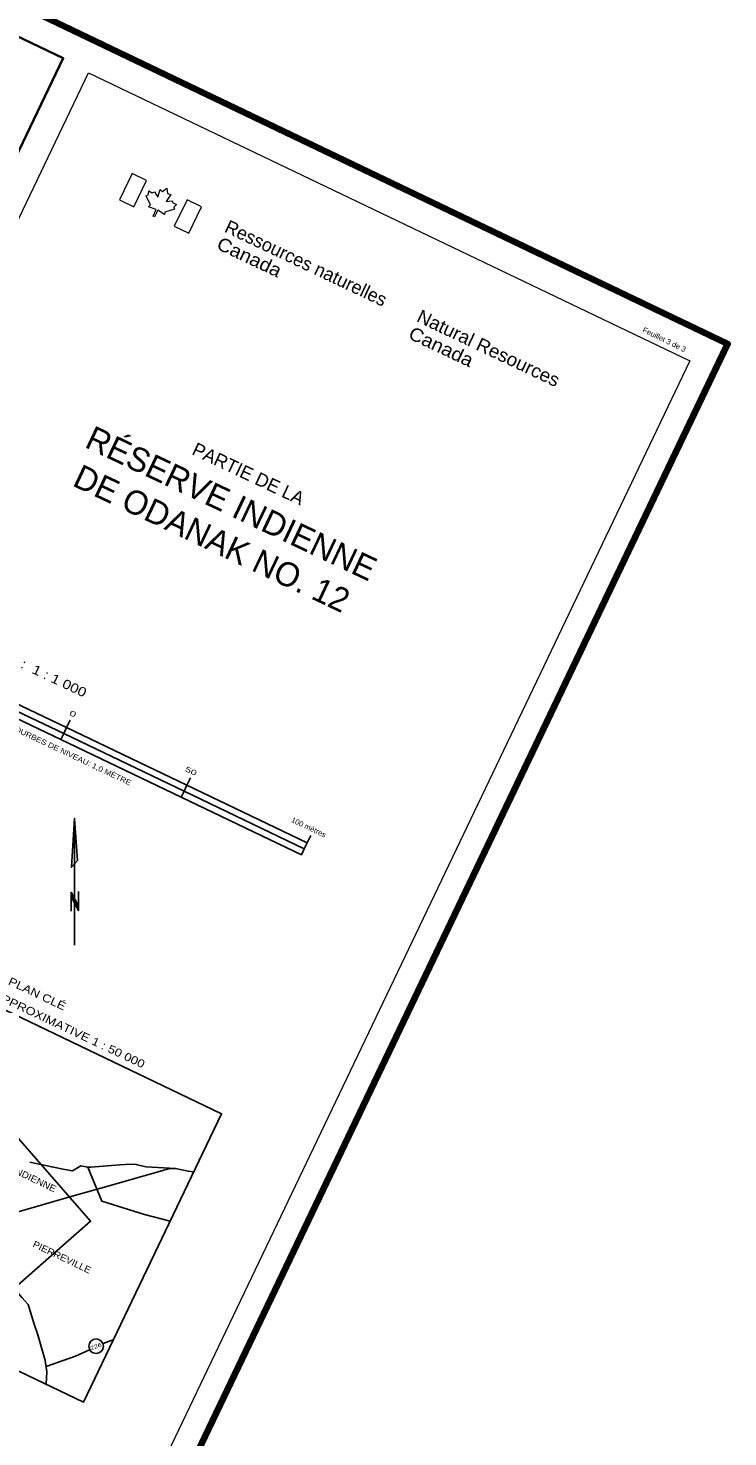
# Model space of a CAD drawing. Extents: x 356765 to 358572, y 5103174 to 5104650.
# Drawn here: x 358309 to 358572, y 5103557 to 5104085 of the extents above; entities that cross this region are included whole.
import ezdxf

# ---------------------------------------------------------------- set-up
doc = ezdxf.new("R2010")
doc.units = 0
doc.header["$LTSCALE"] = 0.6
doc.layers.add('60', color=7, linetype='Continuous', lineweight=13)
doc.layers.add('63', color=7, linetype='Continuous', lineweight=25)

msp = doc.modelspace()

# ---------------------------------------------------------------- linework, layer by layer
at = {"layer": '60', "lineweight": 158}
msp.add_lwpolyline([(356765.24, 5103856.84), (358192.2, 5103173.84), (358571.69, 5103966.7), (357144.73, 5104649.7)], close=True, dxfattribs=at)
at = {"layer": '60'}
for points in [[(356766.57, 5103857.31), (358191.72, 5103175.17), (358570.35, 5103966.23), (357145.2, 5104648.37)], [(358331.91, 5104068.3), (358557.43, 5103960.4), (358187.44, 5103187.19), (357961.94, 5103295.12)]]:
    msp.add_lwpolyline(points, close=True, dxfattribs=at)
at = {"layer": '60', "lineweight": 35}
msp.add_lwpolyline([(356779.89, 5103862.01), (357952.48, 5103300.77), (358322.47, 5104073.79), (357149.88, 5104635.03)], close=True, dxfattribs=at)
at = {"layer": '63'}
for p, q in [((358323.76, 5103822.94), (358325.05, 5103825.65)), ((358368.86, 5103801.33), (358370.15, 5103804.04)), ((358413.97, 5103779.74), (358415.26, 5103782.45)), ((358325.41, 5103759.56), (358328.14, 5103754.32)), ((358325.47, 5103761.18), (358328.14, 5103755.93)), ((358337.45, 5103591.95), (358341.39, 5103593.56))]:
    msp.add_line(p, q, dxfattribs=at)
at = {"layer": '63', "lineweight": 13}
for points in [[(358353.75, 5104028), (358348.33, 5104030.6), (358343.56, 5104020.69), (358348.97, 5104018.09)], [(358356.17, 5104014.64), (358357.35, 5104017.1), (358354.4, 5104018.1), (358355.23, 5104018.89), (358353.61, 5104022.28), (358354.39, 5104022.7), (358354.54, 5104024.12), (358355.82, 5104023.3), (358356.76, 5104023.75), (358357.9, 5104021.72), (358358.77, 5104024.62), (358359.71, 5104023.92), (358361.36, 5104025.08), (358361.58, 5104023.06), (358362.83, 5104022.72), (358361.04, 5104020.08), (358363.27, 5104020.42), (358363.51, 5104019.68), (358365, 5104019), (358363.99, 5104017.97), (358364.23, 5104017.19), (358360.56, 5104016.15), (358360.51, 5104015.18), (358357.91, 5104016.9), (358356.67, 5104014.33)], [(358364.12, 5104010.85), (358369.52, 5104008.26), (358374.3, 5104018.16), (358368.89, 5104020.76)]]:
    msp.add_lwpolyline(points, close=True, dxfattribs=at)
at = {"layer": '63'}
for points in [[(358301.21, 5103833.73), (358323.76, 5103822.94), (358322.68, 5103820.68), (358300.13, 5103831.47)], [(358300.13, 5103831.47), (358322.68, 5103820.68), (358321.6, 5103818.43), (358299.05, 5103829.22)], [(358323.76, 5103822.92), (358368.87, 5103801.34), (358367.78, 5103799.09), (358322.68, 5103820.68)], [(358322.68, 5103820.68), (358367.78, 5103799.09), (358366.7, 5103796.84), (358321.6, 5103818.43)], [(358368.87, 5103801.34), (358413.97, 5103779.75), (358412.88, 5103777.5), (358367.78, 5103799.09)], [(358367.78, 5103799.09), (358412.88, 5103777.5), (358411.8, 5103775.25), (358366.7, 5103796.84)], [(358326.71, 5103788.86), (358327.8, 5103773.09), (358326.71, 5103771.83)], [(358328.14, 5103754.32), (358325.41, 5103759.56), (358325.47, 5103761.18), (358328.14, 5103755.93)], [(358222.33, 5103754.52), (358381.87, 5103678.14), (358330.12, 5103570.04), (358170.58, 5103646.42)], [(358244.43, 5103666.97), (358297.03, 5103606.67), (358332.73, 5103637.81), (358280.12, 5103698.11)]]:
    msp.add_lwpolyline(points, close=True, dxfattribs=at)
for points in [[(358326.71, 5103741.27), (358326.71, 5103788.86), (358325.63, 5103770.51), (358327.8, 5103773.09), (358326.71, 5103788.86)], [(358325.47, 5103754.07), (358325.47, 5103761.18), (358328.14, 5103754.32), (358328.14, 5103761.43)], [(358364.6, 5103657.66), (358353.45, 5103658.18), (358349.86, 5103659.14), (358347.87, 5103659.2), (358343.68, 5103658.93), (358332.77, 5103658.07), (358331.75, 5103658.05), (358329.08, 5103658.57), (358325.95, 5103656.78), (358323.13, 5103657.24), (358318.16, 5103658.22), (358309.9, 5103660.02)], [(358286, 5103626.25), (358291.33, 5103628.64), (358294.88, 5103630.24), (358296.44, 5103634.55), (358297.61, 5103637.79), (358301.7, 5103640.27), (358326.66, 5103647.45), (358338.81, 5103650.88), (358360.21, 5103656.97), (358362.65, 5103657.58), (358364.6, 5103657.66), (358369.31, 5103656.67), (358371.44, 5103656.36)], [(358331.75, 5103658.05), (358336.92, 5103645.31), (358352.89, 5103640.33), (358362.6, 5103637.88)], [(358316.06, 5103576.77), (358316.31, 5103581.44), (358315.75, 5103585.63), (358312.97, 5103595.26), (358311.56, 5103599.26), (358309.36, 5103606.65), (358307, 5103609.29), (358299.55, 5103617.99), (358293.78, 5103624.52), (358292.47, 5103626.51), (358291.63, 5103628.87)], [(358316.06, 5103583.34), (358327.07, 5103587.21), (358332.34, 5103589.64)]]:
    msp.add_lwpolyline(points, dxfattribs=at)
msp.add_circle((358334.8215, 5103591.0012), 2.7395, dxfattribs=at)

# ---------------------------------------------------------------- texts
for s, height, rotation, p in [('Ressources naturelles', 4.999, 334.694, (358382.54, 5104008.87)), ('RÉSERVE INDIENNE', 9, 334.695, (358330.09, 5103928.18)), ('PARTIE DE LA', 5, 334.695, (358370.36, 5103925.47)), ('DE ODANAK NO. 12', 9, 334.695, (358325.49, 5103913.73))]:
    msp.add_text(s, height=height, rotation=rotation, dxfattribs=at).set_placement(p)
for s, height, rotation, width, p in [('Canada', 4.999, 334.694, 1.1, (358379.58, 5104002.53)), ('Natural Resources', 4.999, 334.694, 1.05, (358454.6, 5103975.29)), ('Canada', 5, 334.694, 1.1, (358451.5, 5103968.93)), ('Feuillet 3 de 3', 2, 334.045, 1.05, (358539.52, 5103971.29)), ('ÉCHELLE :  1 : 1 000', 3.5, 334.695, 1.2, (358281.64, 5103857.08)), ('ÉQUIDISTANCE DES COURBES DE NIVEAU: 1,0 MÈTRE', 2, 334.695, 1.15, (358273.85, 5103835.91)), ('0', 2, 334.695, 1.65, (358324.58, 5103827.68)), ('50', 2, 334.695, 1.5, (358367.97, 5103806.64)), ('100 mètres', 2, 334.695, 1.05, (358407.74, 5103787.6)), ('ÉCHELLE APPROXIMATIVE 1 : 50 000', 3, 334.695, 1.2, (358275.02, 5103731.62)), ('PLAN CLÉ', 3, 334.695, 1.2, (358301.56, 5103726.74)), ('RÉSERVE INDIENNE', 2.5, 334.423, 1.1, (358286.46, 5103664.24)), ('PIERREVILLE', 2.5, 334.423, 1.1, (358310.77, 5103628.38)), ('226', 1.5, 19.423, 1.3, (358332.94, 5103589.47))]:
    msp.add_text(s, height=height, rotation=rotation, dxfattribs=dict(at, width=width)).set_placement(p)

doc.saveas('drawing.dxf')
